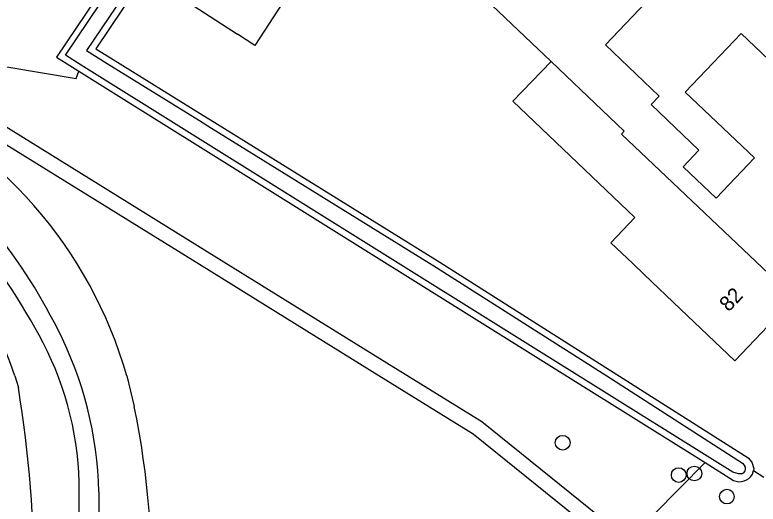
# Model space of a CAD drawing. Extents: x 162880 to 165536, y 384011 to 385179.
# Drawn here: x 164487.71 to 164537.22, y 384991.45 to 385024.06 of the extents above; entities that cross this region are included whole.
import ezdxf

# ---------------------------------------------------------------- set-up
doc = ezdxf.new("R2010")
doc.units = 0
for name, color, linetype in [('IMGEO_Boom', 7, 'Continuous'), ('IMGEO_Erf', 7, 'Continuous'), ('IMGEO_Groenvoorziening', 7, 'Continuous'), ('IMGEO_Loofbos', 7, 'Continuous'), ('IMGEO_Pand', 7, 'Continuous'), ('IMGEO_Pand_nummerreeks', 7, 'Continuous'), ('IMGEO_Voetpad_gesloten', 7, 'Continuous'), ('IMGEO_Waterloop', 7, 'Continuous')]:
    doc.layers.add(name, color=color, linetype=linetype)

msp = doc.modelspace()

# ---------------------------------------------------------------- linework, layer by layer
at = {"layer": 'IMGEO_Boom'}
for centre in [(164524.199, 384995.54), (164531.928, 384993.388), (164532.971, 384993.489), (164535.136, 384991.95)]:
    msp.add_circle(centre, 0.489, dxfattribs=at)
at = {"layer": 'IMGEO_Erf'}
msp.add_lwpolyline([(164503.302, 385036.872), (164500.415, 385032.575), (164499.261, 385030.858), (164496.791, 385027.303), (164493.095, 385021.802), (164494.083, 385021.189), (164500.228, 385017.377), (164501.039, 385016.874), (164516.015, 385007.582), (164536.548, 384994.525), (164536.8, 384994.241), (164536.941, 384993.828), (164536.905, 384993.697)], dxfattribs=at)
at = {"layer": 'IMGEO_Groenvoorziening'}
for points in [[(164505.582, 384965.814), (164516.533, 384976.879), (164527.873, 384988.337), (164518.226, 384996.111), (164511.953, 385000), (164505.862, 385003.777), (164500, 385007.411), (164483.741, 385017.491), (164482.934, 385019.168)], [(164487.708, 385000), (164487.941, 384999.219)], [(164495.163, 385000), (164495.666, 384997.965)], [(164533.687, 384994.212), (164535.585, 384993.025)], [(164536.835, 384993.442), (164536.905, 384993.697)], [(164536.905, 384993.697), (164537.606, 384993.245)]]:
    msp.add_lwpolyline(points, dxfattribs=at)
for centre, radius, start, end in [((164466.804, 384991.91), 29.491, 15.9224, 66.5657), ((164470.103, 384994.311), 18.501, 17.9093, 100.3847), ((164404.372, 384985.708), 84.654, 351.03071, 9.18381), ((164440.749, 384986.687), 56.063, 342.9187, 11.6048), ((164535.977, 384993.931), 0.987, 246.597, 330.3004)]:
    msp.add_arc(centre, radius, start, end, dxfattribs=at)
at = {"layer": 'IMGEO_Loofbos'}
for points in [[(164496.447, 385030.133), (164490.474, 385021.242), (164491.902, 385020.348), (164491.978, 385020.301)], [(164478.527, 385019.098), (164470.66, 385018.844), (164470.541, 385019.623), (164482.932, 385021.311), (164491.795, 385019.809), (164491.978, 385020.301)], [(164491.978, 385020.301), (164533.687, 384994.212)], [(164533.687, 384994.212), (164528.58, 384989.051), (164518.805, 384996.928), (164512.48, 385000.85), (164505.242, 385005.337), (164500.527, 385008.261), (164482.934, 385019.168)]]:
    msp.add_lwpolyline(points, dxfattribs=at)
at = {"layer": 'IMGEO_Pand'}
for points in [[(164539.641, 385005.164), (164543.458, 385009.17), (164543.212, 385009.405), (164546.523, 385012.88), (164536.085, 385022.815), (164532.367, 385018.913), (164536.982, 385014.52), (164534.426, 385011.837), (164532.23, 385013.93), (164533.277, 385015.03), (164530.084, 385018.073), (164530.631, 385018.647), (164527.046, 385022.062), (164530.19, 385025.362), (164519.66, 385035.394), (164516.212, 385031.774), (164514.232, 385029.696), (164523.424, 385020.938)], [(164503.687, 385022.013), (164502.542, 385022.759), (164502.532, 385022.743), (164498.514, 385025.361), (164499.653, 385027.109), (164498.603, 385027.793), (164502.505, 385033.782), (164508.718, 385029.735), (164503.687, 385022.013)], [(164523.424, 385020.938), (164520.879, 385018.298), (164529.009, 385010.549), (164527.408, 385008.868), (164528.867, 385007.479), (164529.635, 385006.748), (164532.051, 385004.446), (164535.671, 385000.997), (164539.641, 385005.164)], [(164539.641, 385005.164), (164528.11, 385016.098), (164528.297, 385016.295), (164523.424, 385020.938)]]:
    msp.add_lwpolyline(points, dxfattribs=at)
at = {"layer": 'IMGEO_Voetpad_gesloten'}
for points in [[(164491.968, 384979.559), (164491.991, 384981.664), (164492.002, 384992.275)], [(164493.312, 384992.27), (164493.323, 384984.817), (164493.228, 384980.417)]]:
    msp.add_lwpolyline(points, dxfattribs=at)
for centre, radius, start, end in [((164457.302, 384986.517), 37.162, 26.5002, 39.6637), ((164445.115, 384978.482), 50.403, 28.0562, 38.7236), ((164468.216, 384991.654), 25.104, 1.4053, 27.1224), ((164470.53, 384992.311), 21.472, 359.9036, 27.3897)]:
    msp.add_arc(centre, radius, start, end, dxfattribs=at)
at = {"layer": 'IMGEO_Waterloop'}
for points in [[(164498.825, 385031.133), (164496.432, 385027.543), (164492.487, 385021.671), (164493.855, 385020.822), (164500, 385017.01), (164500.811, 385016.507), (164515.785, 385007.216), (164527.133, 385000), (164536.17, 384994.171), (164536.344, 384993.976)], [(164536.119, 384993.477), (164535.921, 384993.477), (164535.529, 384993.569), (164533.998, 384994.526), (164526.603, 384999.152), (164492.131, 385020.714), (164491.081, 385021.371), (164497.172, 385030.438)]]:
    msp.add_lwpolyline(points, dxfattribs=at)
msp.add_arc((164536.052, 384993.808), 0.337, 281.5285, 29.9301, dxfattribs=at)

# ---------------------------------------------------------------- texts
at = {"layer": 'IMGEO_Pand_nummerreeks'}
msp.add_text('82', height=1, rotation=46.3867, dxfattribs=at).set_placement((164535.259, 385004.218))

doc.saveas('drawing.dxf')
